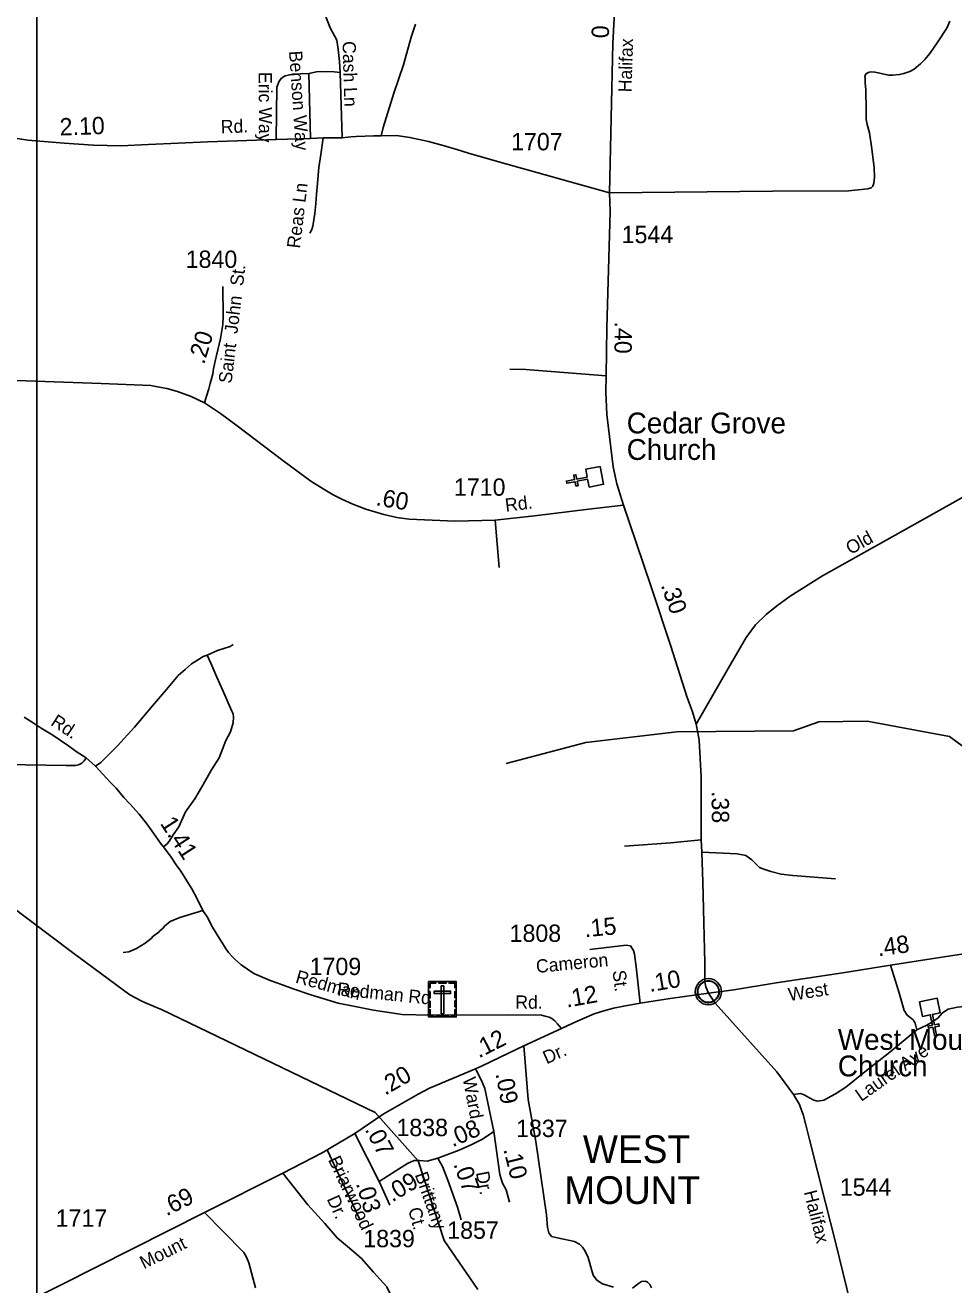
# Model space of a CAD drawing. Extents: x 2220236 to 2384410, y 720751 to 894131.
# Drawn here: x 2329723 to 2336418, y 787885 to 796965 of the extents above; entities that cross this region are included whole.
import ezdxf

# ---------------------------------------------------------------- set-up
doc = ezdxf.new("R2010")
doc.units = 0
doc.layers.add('Default', color=7, linetype='Continuous')

msp = doc.modelspace()

# ---------------------------------------------------------------- linework, layer by layer
at = {"layer": 'Default'}
for p, q in [((2331768.6, 796618.2), (2331780.3, 796149.5)), ((2331994.4, 796623.2), (2332007.8, 796154.5)), ((2333110.2, 793396.8), (2333140.2, 793055.3)), ((2332098.4, 788975.7), (2332274.2, 788630.6)), ((2331900.2, 788858.3), (2332138, 788350.5)), ((2332274.2, 788630.6), (2332351.2, 788459.4)), ((2332840, 788444), (2332865, 788352.3))]:
    msp.add_line(p, q, dxfattribs=at)
for points in [[(2329807.7, 816974.9), (2370566.3, 816974.8), (2370566.3, 785046.7), (2329807.6, 785046.7), (2329807.7, 816974.9)], [(2333934.9, 795756.8), (2333959.7, 796833.3), (2333983.3, 797293.6), (2333999, 798180.6), (2334010.1, 798937)], [(2331822.1, 797201.5), (2331922.5, 796945.4), (2331969.3, 796858.4), (2331979.3, 796789.8), (2331989.4, 796704.4), (2331994.4, 796623.2)], [(2332289.6, 796168.2), (2332303.9, 796227.1), (2332380.8, 796474.2), (2332449.5, 796680.4), (2332506.7, 796878.4), (2332537.8, 796971.7)], [(2335827.6, 796073.2), (2335809.9, 796189.4), (2335792.2, 796249.1), (2335785.6, 796286.7), (2335785.6, 796353.1), (2335783.4, 796499.1), (2335779, 796550), (2335779, 796583.2), (2335776.7, 796596.5), (2335783.4, 796614.2), (2335792.2, 796618.6), (2335807.7, 796627.4), (2335825.4, 796629.7), (2335849.7, 796627.4), (2335885.1, 796618.6), (2335913.8, 796612), (2335949.2, 796605.3), (2335975.7, 796605.3), (2336026.6, 796609.7), (2336057.6, 796616.4), (2336101.8, 796631.9), (2336132.7, 796649.6), (2336177, 796687.2), (2336210.1, 796718.2), (2336245.5, 796762.4), (2336303, 796844.3), (2336367.1, 796943.8), (2336389.2, 796994.7)], [(2331532.7, 796141.2), (2331537.7, 796519.4), (2331552.8, 796563), (2331571.2, 796583), (2331598, 796599.8), (2331653.2, 796611.5), (2331768.6, 796618.2)], [(2331768.6, 796618.2), (2331823.8, 796628.2), (2331899.1, 796631.6), (2331950.9, 796629.9), (2331994.4, 796623.2)], [(2333934.9, 795756.8), (2333128.5, 795983.8), (2332917.8, 796042.2), (2332833.8, 796068.8), (2332735.4, 796097.6), (2332631.7, 796126.1), (2332496.2, 796156.2), (2332400.9, 796170.4), (2332289.6, 796168.2), (2332235.3, 796167.1), (2332109.8, 796162.1), (2332069.7, 796160.4), (2332007.8, 796154.5), (2331870.6, 796154.5), (2331780.3, 796149.5), (2331532.7, 796141.2), (2331039.3, 796124.4), (2330612.7, 796104.3), (2330412, 796096), (2330214.6, 796101), (2330003.8, 796114.4), (2329741.2, 796136.1), (2329574, 796162.9)], [(2331870.6, 796154.5), (2331853.9, 796034), (2331840.5, 795940.3), (2331833.8, 795883.4), (2331830.5, 795823.1), (2331822.1, 795747.8), (2331817.1, 795679.2), (2331810.4, 795608.9), (2331797, 795516.8), (2331790.3, 795491.7), (2331775.6, 795466.7)], [(2335827.6, 796073.2), (2335843.1, 795936), (2335845.3, 795869.7), (2335840.9, 795826.3), (2335835.4, 795804.4), (2335822.8, 795793.1), (2335798.9, 795785.6), (2335659.6, 795772.3), (2335111.2, 795770.1), (2333934.9, 795756.8)], [(2334036.6, 793504.5), (2333988, 793659.4), (2333962.7, 793781), (2333917.2, 794159.4), (2333908.4, 794323.1), (2333910.6, 794438.2), (2333917.2, 794783.3), (2333941.5, 795621.6), (2333934.9, 795756.8)], [(2322148.4, 795565.8), (2324611.2, 793525.3), (2325728.4, 793169.4), (2325904.4, 792793.5), (2326094, 792643.6), (2326795.1, 792691.2), (2327138.2, 792569), (2328253.7, 791643.4), (2330063.6, 790279.5), (2330476.7, 789976.1), (2330559.1, 789933), (2330589.1, 789917.2), (2330647.5, 789893.8), (2330657.5, 789888), (2330705.7, 789868.6), (2332246.9, 789127.5), (2332556.6, 788779), (2332742.6, 788203.2), (2332986.2, 787850.1)], [(2331015.5, 794242.1), (2331030, 794291.2), (2331045.8, 794344.6), (2331055.9, 794383.5), (2331067.4, 794426.8), (2331076.1, 794452.7), (2331077.5, 794468.6), (2331080.4, 794487.4), (2331091.9, 794542.9), (2331130.9, 794705.9), (2331146.7, 794808.3), (2331151, 794867.5), (2331148.2, 795082.4)], [(2333910.6, 794438.2), (2333331.3, 794482.6), (2333217.3, 794485.4)], [(2331015.5, 794242.1), (2330920.4, 794287.6), (2330820.9, 794325.1), (2330744.5, 794346.7), (2330676.8, 794358.3), (2330627.8, 794366.9), (2330270.2, 794382.8), (2328848.8, 794431.8)], [(2334036.6, 793504.5), (2333786.8, 793475.7), (2333395.6, 793428.6), (2333110.2, 793396.8), (2332823.3, 793389.6), (2332490.3, 793404), (2332402.4, 793417), (2332308.6, 793437.2), (2332177.5, 793475.4), (2332083.8, 793511.5), (2332004.5, 793549), (2331943.9, 793580.7), (2331870.4, 793624), (2331782.5, 793678.8), (2331580.6, 793827.4), (2331252, 794076.2), (2331130.9, 794167.1), (2331015.5, 794242.1)], [(2334559.9, 791926.5), (2334790.8, 792326.9), (2334922, 792550.5), (2334988.8, 792643.3), (2335064, 792718), (2335139.2, 792776.9), (2335238.4, 792848.2), (2335470.5, 792994.9), (2336234.6, 793422.4), (2336876.5, 793783.6)], [(2334559.9, 791926.5), (2334532.9, 792015.3), (2334494.3, 792125.4), (2334378.5, 792488.2), (2334237.6, 792909.2), (2334125.7, 793243.2), (2334036.6, 793504.5)], [(2331033.5, 792423.9), (2331110, 792457), (2331200.8, 792487.3), (2331222.4, 792501.7)], [(2330228.4, 791624), (2330268.1, 791650.7), (2330387.7, 791770.4), (2330510.3, 791906), (2330640, 792057.5), (2330740.9, 792177.2), (2330826, 792276.7), (2330875, 792321.4), (2330922.5, 792361.8), (2330971.6, 792393.6), (2331006.2, 792415.2), (2331033.5, 792423.9)], [(2331033.5, 792423.9), (2331060.9, 792365.4), (2331104.2, 792264.5), (2331147.4, 792169.3), (2331186.4, 792079.8), (2331212.3, 792020.7), (2331222.4, 792000.5), (2331225.3, 791976), (2331221, 791937), (2331202.2, 791872.1), (2331169.1, 791808.6), (2331120, 791684.6), (2331066.7, 791598), (2330994.6, 791471.1), (2330945.6, 791388.1), (2330877.9, 791294.4), (2330830.3, 791186.2), (2330789.9, 791128.5), (2330762.5, 791086.6), (2330745.2, 791065), (2330718.8, 791043)], [(2329714.5, 791976.7), (2329787.3, 791930.5), (2329837.7, 791897), (2329922.1, 791846.8), (2330028.8, 791776.2), (2330098, 791725.7), (2330161.4, 791683.8), (2330228.4, 791624), (2330282.5, 791565.6), (2330336.5, 791509.3), (2330377.6, 791466), (2330433.8, 791398.9), (2330477.1, 791351.3), (2330544.1, 791276.7), (2330598.8, 791208.7), (2330647.5, 791141.7), (2330704.1, 791062.5), (2330718.8, 791043), (2330775.5, 790967.3), (2330812.3, 790913.2), (2330844.7, 790867.7), (2330887.6, 790798.1), (2330924.1, 790738.6), (2330965, 790663), (2331003.8, 790583.4), (2331040.4, 790529.9), (2331066.8, 790476.1), (2331125.8, 790375.5), (2331140.9, 790353.8), (2331166.9, 790310.6), (2331188.5, 790281.4), (2331214.5, 790252.1), (2331238.3, 790228.3), (2331279.6, 790192.6), (2331372.3, 790129.9), (2331489.1, 790078), (2331571.3, 790049.8), (2331655.6, 790019.5), (2331783.2, 789974.1), (2331869.7, 789948.1), (2331980, 789915.7), (2332101, 789891.9), (2332235.1, 789863.8), (2332440.5, 789833.5), (2332639.5, 789829.1), (2333206, 789831.3), (2333444.1, 789828.9), (2333472.6, 789821.9), (2333499.7, 789813.8), (2333520.2, 789803.6), (2333540.7, 789786.7), (2333559.7, 789767), (2333572.2, 789752.3), (2333590.5, 789731.8)], [(2333191.5, 791642.1), (2333764, 791795.4), (2334421.2, 791871.4), (2335262.2, 791879.5), (2335445.1, 791942.8), (2335794.3, 791947.2), (2336387.3, 791836.8), (2336488.2, 791762.1)], [(2334649.4, 789987.7), (2334630.8, 790032.8), (2334623.1, 790068), (2334622.4, 790205.9), (2334615.8, 790494.7), (2334608.1, 790790.1), (2334600.4, 791003.5), (2334596.5, 791092.3), (2334596.5, 791548), (2334581.1, 791811.6), (2334571.5, 791863.8), (2334559.9, 791926.5)], [(2328447.8, 791627.4), (2329325.3, 791624.7), (2329374.3, 791624), (2329423.3, 791629.8), (2329579, 791635.5), (2330017.2, 791629), (2330083.5, 791627.6), (2330106.6, 791633.4), (2330131.1, 791646.3), (2330147, 791662.2), (2330161.4, 791683.8)], [(2334596.5, 791092.3), (2334377.9, 791070.3), (2334044.4, 791046.5)], [(2335564.6, 790810.8), (2335258.5, 790835.1), (2335172.5, 790844), (2335098.3, 790863.2), (2335047.9, 790880.6), (2335017.8, 790894.1), (2334961.2, 790947.5), (2334918.8, 790979.4), (2334855.1, 790990.9), (2334600.4, 791003.5)], [(2331003.8, 790583.4), (2330836.5, 790531.7), (2330766.9, 790502.9), (2330727.2, 790470.5), (2330715.4, 790454.4), (2330695.5, 790438.2), (2330685.7, 790428.2), (2330645.9, 790397.7), (2330630.2, 790381.5), (2330586.6, 790347.1), (2330524.9, 790308.4), (2330487.2, 790292), (2330469.2, 790285.9), (2330429.4, 790281.4)], [(2334157.8, 789914.6), (2334127.1, 790177.2), (2334115, 790268.4), (2334109.5, 790294.7), (2334086.4, 790328.8), (2334055.7, 790333.2), (2333793.4, 790301.5)], [(2337134, 790364), (2336886.6, 790330.1), (2336567.7, 790283.3), (2336255.2, 790233.8), (2335961, 790189.5), (2335618.6, 790134.8), (2335138.1, 790061.8), (2334830.9, 790012.3), (2334649.4, 789987.7)], [(2336151.6, 789724.1), (2336138.9, 789770), (2336124.7, 789793.9), (2336082.3, 789829.3), (2336059.9, 789863), (2336022.2, 789996.6), (2335961, 790189.5)], [(2334649.4, 789987.7), (2334372.6, 789948.5), (2334157.8, 789914.6)], [(2335852.8, 784875.8), (2335828.8, 785073.9), (2335792.9, 785285.4), (2335774, 785699.1), (2335777.3, 786090.9), (2335787.6, 786548), (2335789.8, 786648.1), (2335781, 786834.9), (2335772.2, 787028.3), (2335751.4, 787353.5), (2335739.3, 787457.9), (2335719.5, 787574.4), (2335675.6, 787740.3), (2335565.3, 788192.4), (2335493.9, 788474.7), (2335376.9, 788931.3), (2335351.7, 789037.9), (2335331.9, 789113.7), (2335323.1, 789136.8), (2335304.5, 789185.1), (2335262.7, 789257.7), (2335140.9, 789420.3), (2334696.7, 789915.3), (2334649.4, 789987.7)], [(2337112.7, 789927.6), (2336954.9, 789925.8), (2336791, 789915.9), (2336701.1, 789902.8), (2336539.3, 789896.8), (2336443.5, 789885.7), (2336377.7, 789870.8), (2336336.1, 789846.3), (2336302.4, 789807.9), (2336274.7, 789787.6), (2336252.8, 789773.5), (2336223.1, 789757.1), (2336151.6, 789724.1)], [(2334157.8, 789914.6), (2334038.7, 789894.4), (2333963.2, 789880.1), (2333894.2, 789860.5), (2333825.2, 789838.4), (2333736.6, 789800.6), (2333666.3, 789769.4), (2333590.5, 789731.8)], [(2333590.5, 789731.8), (2333317, 789607.1), (2333208, 789553.7), (2333012.5, 789460.8), (2332968.6, 789441)], [(2336151.6, 789724.1), (2335957.5, 789561.9), (2335765.5, 789409.6), (2335638.7, 789310.2), (2335565.2, 789261.2), (2335479.8, 789216.3), (2335435.9, 789209.7), (2335407.8, 789215.4), (2335371.6, 789234.9), (2335339.4, 789254.6), (2335313.4, 789264.3), (2335262.7, 789257.7)], [(2333965.4, 787868.3), (2333884.1, 787891.4), (2333843.5, 787917.7), (2333818.2, 787954), (2333800.7, 788012.2), (2333780.9, 788082.5), (2333761.1, 788127.6), (2333740.3, 788157.3), (2333719.4, 788177), (2333682.1, 788196.8), (2333570.1, 788222.1), (2333517.4, 788234.2), (2333498.7, 788260.5), (2333487.7, 788297.9), (2333481.1, 788389.1), (2333405.4, 788918.7), (2333348.1, 789219.7), (2333317, 789607.1)], [(2332968.6, 789441), (2332636.9, 789301.7), (2332556.7, 789259.9), (2332304.2, 789114.4), (2332098.4, 788975.7)], [(2332968.6, 789441), (2333012.3, 789357.1), (2333037.5, 789298.9), (2333100.5, 788990.2)], [(2332098.4, 788975.7), (2331864.5, 788837.2), (2331579.9, 788689.9), (2331015.5, 788405.2), (2329976.8, 787883.2), (2329347.4, 787566.8), (2328799, 787298.5)], [(2333100.5, 788990.2), (2333070.5, 788968.8), (2333015.7, 788932.2), (2332942.2, 788895.5), (2332851.4, 788856.5), (2332698, 788797.6)], [(2333100.5, 788990.2), (2333145.5, 788680.2), (2333164.9, 788617.4), (2333189.4, 788568.6), (2333215.4, 788479.7)], [(2332698, 788797.6), (2332621, 788776.2), (2332565.3, 788780.4), (2332526.8, 788780.4), (2332479.7, 788759), (2332394.1, 788707.7), (2332274.2, 788630.6)], [(2332698, 788797.6), (2332732.3, 788737.6), (2332770.8, 788639.2), (2332840, 788444)], [(2331579.9, 788689.9), (2331760, 788460.6), (2331884.2, 788327.9), (2331971.6, 788223.5), (2332091.2, 788122.2), (2332148.6, 788075.4), (2332233, 787975.9), (2332330.3, 787869.8), (2332384.8, 787757.9), (2332463.8, 787690.1), (2332514.1, 787630.7), (2332566, 787583.1), (2332674.1, 787498.8)], [(2331015.5, 788405.2), (2331150, 788268.4), (2331298.1, 788117.1), (2331318, 788085), (2331334.8, 788042.2), (2331383.7, 787862.5)], [(2334238.8, 787863.9), (2334226.7, 787885.9), (2334209.2, 787904.5), (2334191.6, 787911.1), (2334165.2, 787907.8), (2334145.5, 787893.6), (2334101.5, 787860.6)]]:
    msp.add_lwpolyline(points, dxfattribs=at)
for points in [[(2333788.2, 793635.7), (2333777.5, 793691.6), (2333702.7, 793677.4), (2333708.6, 793646), (2333692.9, 793643), (2333687, 793674.4), (2333627.9, 793663.2), (2333624.9, 793679), (2333684, 793690.2), (2333678, 793721.6), (2333693.7, 793724.6), (2333699.7, 793693.1), (2333774.5, 793707.3), (2333763.8, 793764), (2333868.4, 793783.9), (2333892.8, 793655.5)], [(2332631.6, 790070.5), (2332830.7, 790070.5), (2332830.7, 789815.9), (2332631.6, 789815.9)], [(2332631.6, 790027.2), (2332643, 790027.2), (2332643, 790059.4), (2332683.5, 790059.4), (2332683.5, 790070.5), (2332631.6, 790070.5)], [(2332705.7, 790070.5), (2332757.5, 790070.5), (2332757.5, 790059.1), (2332705.7, 790059.1)], [(2332740.6, 790041.2), (2332722, 790041.2), (2332722, 789838.4), (2332740.6, 789838.4)], [(2332830.8, 790027.2), (2332819.4, 790027.2), (2332819.4, 790059.4), (2332778.9, 790059.3), (2332778.9, 790070.5), (2332830.8, 790070.5)], [(2334571, 790010.3), (2334572, 790015.9), (2334573.7, 790022.5), (2334576.7, 790029.7), (2334579.6, 790035.4), (2334582.9, 790041.1), (2334586.7, 790046.2), (2334590.6, 790050.6), (2334595.2, 790055.2), (2334600.8, 790059.8), (2334606.2, 790063.5), (2334611.1, 790066.3), (2334616.1, 790068.8), (2334621.6, 790071.1), (2334627.2, 790072.9), (2334631.6, 790074.1), (2334636.4, 790074.8), (2334640.5, 790075.5), (2334646.9, 790075.8), (2334651.3, 790075.7), (2334657, 790075.4), (2334661.9, 790074.7), (2334666.8, 790073.7), (2334671.8, 790072.3), (2334677, 790070.4), (2334683.6, 790067.4), (2334689.9, 790063.9), (2334695, 790060.4), (2334700.1, 790056.4), (2334703.4, 790053.2), (2334707.6, 790048.9), (2334711.4, 790044.2), (2334714.5, 790039.6), (2334717.6, 790034.6), (2334720.1, 790029.4), (2334722.1, 790024.4), (2334723.7, 790019.4), (2334725, 790014.8), (2334726, 790008.7), (2334726.7, 790004), (2334726.9, 789998), (2334726.8, 789992.2), (2334726.2, 789986.6), (2334725.2, 789981.1), (2334723.6, 789974.9), (2334721.7, 789969.1), (2334719.4, 789964), (2334716.3, 789958), (2334713, 789952.7), (2334709.5, 789948), (2334705.3, 789943.2), (2334700, 789938.3), (2334695, 789934.2), (2334690, 789930.7), (2334685.7, 789928.2), (2334678.9, 789925), (2334671.7, 789922.3), (2334665.8, 789920.8), (2334659.2, 789919.5), (2334654.7, 789919), (2334650.2, 789918.8), (2334644.7, 789918.8), (2334640.4, 789919.2), (2334634.7, 789919.9), (2334628.8, 789921.2), (2334624.2, 789922.5), (2334619.1, 789924.4), (2334614.5, 789926.4), (2334610.6, 789928.6), (2334603.7, 789932.7), (2334598.2, 789937), (2334593.3, 789941.5), (2334588.8, 789946.3), (2334585.6, 789950.3), (2334582.6, 789954.5), (2334578.5, 789961.6), (2334576.8, 789965.1), (2334575.1, 789969.1), (2334572.5, 789977.3), (2334571, 789984.4), (2334570.3, 789989.5), (2334570, 789995.8), (2334569.9, 790000.5), (2334570.5, 790007)], [(2332631.6, 789953), (2332631.6, 789996.4), (2332643, 789996.4), (2332643, 789953)], [(2332631.6, 789885.8), (2332631.6, 789929.1), (2332643, 789929.1), (2332643, 789885.8)], [(2332672.4, 790002.5), (2332672.4, 789983.8), (2332790.2, 789983.8), (2332790.2, 790002.5)], [(2332819.3, 789888.2), (2332819.3, 789931.5), (2332830.7, 789931.5), (2332830.7, 789888.2)], [(2332819.4, 789954.1), (2332819.4, 789997.4), (2332830.7, 789997.4), (2332830.7, 789954.1)], [(2336319.8, 789845.9), (2336264, 789834.5), (2336279.1, 789759.9), (2336310.5, 789766.2), (2336313.6, 789750.6), (2336282.3, 789744.2), (2336294.2, 789685.3), (2336278.5, 789682.1), (2336266.6, 789741.1), (2336235.2, 789734.7), (2336232, 789750.4), (2336263.4, 789756.7), (2336248.3, 789831.3), (2336191.8, 789820), (2336170.7, 789924.4), (2336298.7, 789950.2)], [(2332664.7, 789815.9), (2332664.7, 789827.4), (2332642.7, 789827.4), (2332642.7, 789867.8), (2332631.6, 789867.8), (2332631.6, 789815.9)], [(2332689.1, 789827.4), (2332773.9, 789827.4), (2332773.9, 789816), (2332689.1, 789816)], [(2332797.6, 789815.9), (2332797.6, 789827.4), (2332819.6, 789827.4), (2332819.6, 789867.8), (2332830.7, 789867.8), (2332830.7, 789815.9)]]:
    msp.add_lwpolyline(points, close=True, dxfattribs=at)
for centre, radius in [((2334648.6, 789997.9), 94.3), ((2334648.3, 789998.1), 76.7)]:
    msp.add_circle(centre, radius, dxfattribs=at)

# ---------------------------------------------------------------- texts
for s, height, rotation, p in [('0', 125, 269.17888, (2333807.3, 796965)), ('Cash Ln', 95, 271.64672, (2332010.5, 796849.4)), ('Halifax', 95, 88.20765, (2334094, 796480.6)), ('Benson Way', 95, 273.87662, (2331624.7, 796778.3)), ('Eric Way', 95, 270.26043, (2331406, 796627.8)), ('2.10', 125, 1.96612, (2329973, 796169.8)), ('Rd.', 95, 1.96612, (2331134.1, 796185.8)), ('Reas Ln', 95, 83.15217, (2331703.2, 795353.1)), ('Saint  John  St.', 95, 83.26762, (2331210.5, 794379.8)), ('.20', 125, 72.97971, (2331012.3, 794515.1)), ('.40', 125, 269.1815, (2333973.6, 794830.2)), ('.60', 125, 350.42667, (2332246.1, 793505.4)), ('Rd.', 95, 7.13993, (2333188.6, 793457.5)), ('Old', 95, 29.22667, (2335673, 793145.8)), ('.30', 125, 289.25529, (2334304, 792928.3)), ('Rd.', 95, 326.68218, (2329900.1, 791923.9)), ('.38', 125, 270.68, (2334671.2, 791444.2)), ('1.41', 125, 302.84422, (2330691.6, 791211.8)), ('.15', 125, 5.44311, (2333759.1, 790390.3)), ('.48', 125, 7.72789, (2335873.8, 790252.5)), ('Cameron', 95, 5.44311, (2333410.1, 790132.6)), ('Redman', 95, 344.47708, (2331665.6, 790064.8)), ('St.', 95, 276.96895, (2333957.2, 790148.1)), ('.10', 125, 9.39711, (2334226.3, 789995.5)), ('Redman Rd', 95, 354.3615, (2331969, 789971.6)), ('.12', 125, 10.14843, (2333627.9, 789882.7)), ('West', 95, 8.62882, (2335231.8, 789929.9)), ('Rd.', 95, 359.62592, (2333256.1, 789875.9)), ('.12', 125, 27.07724, (2332994.3, 789515.9)), ('Dr.', 95, 24.19934, (2333481.8, 789473.9)), ('Laurel Ave', 95, 34.96065, (2335749.7, 789202.8)), ('.20', 125, 29.95358, (2332317.9, 789248)), ('Ward', 95, 280.71303, (2332876.6, 789372.6)), ('.09', 125, 280.71303, (2333113.2, 789406.7)), ('.08', 125, 23.74952, (2332804, 788875.2)), ('.07', 125, 297.30626, (2332168.9, 789005.5)), ('.10', 125, 284.03603, (2333169.6, 788861.2)), ('Briarwood', 95, 295.46334, (2331904.5, 788786.5)), ('.07', 125, 289.57334, (2332808.7, 788754.8)), ('.09', 125, 30.964, (2332369.4, 788478)), ('Brittany', 95, 289.57334, (2332530.8, 788679.4)), ('Dr.', 95, 280.85644, (2332971.8, 788694)), ('.69', 125, 26.52305, (2330741.8, 788378)), ('.03', 125, 286.67388, (2332105.8, 788614.8)), ('Halifax', 95, 284.03606, (2335335.8, 788554)), ('Dr.', 95, 294.22784, (2331895.5, 788504.1)), ('Ct.', 95, 285.25507, (2332483, 788429.3)), ('Mount', 95, 26.52291, (2330578.7, 787995.7))]:
    msp.add_text(s, height=height, rotation=rotation, dxfattribs=at).set_placement(p)
for s, height, p in [('1707', 125, (2333225.9, 796063.3)), ('1544', 125, (2334023.1, 795394.1)), ('1840', 125, (2330879.8, 795215.8)), ('Cedar Grove', 150, (2334059.6, 794022.6)), ('Church', 150, (2334059.6, 793831.5)), ('1710', 125, (2332813.8, 793573.1)), ('1808', 125, (2333215.2, 790357)), ('1709', 125, (2331773.7, 790117.6)), ('West Mount', 150, (2335581.9, 789578.5)), ('Church', 150, (2335581.9, 789387.4)), ('1838', 125, (2332399.2, 788956.7)), ('1837', 125, (2333261.9, 788950)), ('WEST', 200, (2333743.8, 788762.6)), ('MOUNT', 200, (2333608.7, 788467.6)), ('1544', 125, (2335595.8, 788527)), ('1717', 125, (2329942.2, 788303.1)), ('1839', 125, (2332160.4, 788155.7)), ('1857', 125, (2332765.6, 788216.6))]:
    msp.add_text(s, height=height, dxfattribs=at).set_placement(p)

doc.saveas('drawing.dxf')
